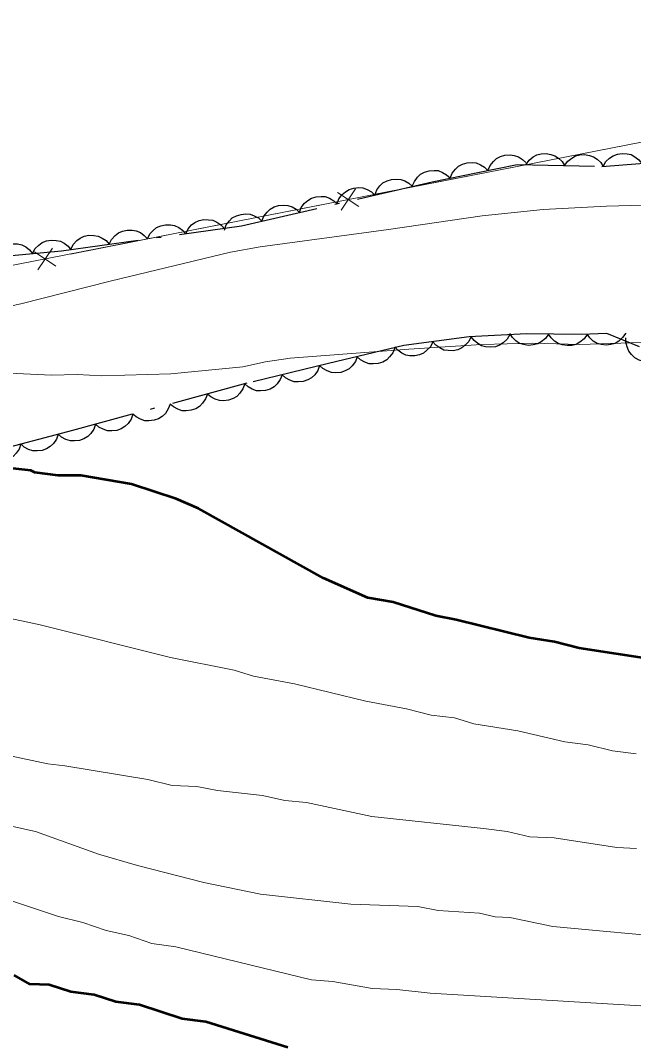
# Model space of a CAD drawing. Extents: x 356765 to 358572, y 5103174 to 5104650.
# Drawn here: x 357406.03 to 357429.84, y 5103649.92 to 5103689.59 of the extents above; entities that cross this region are included whole.
import ezdxf

# ---------------------------------------------------------------- set-up
doc = ezdxf.new("R2010")
doc.units = 0
doc.header["$LTSCALE"] = 0.6
doc.linetypes.add('DOT_DASHED', pattern=[7.7, 5, -1.2, 0.3, -1.2])
for name, color, linetype, lineweight in [('1', 7, 'Continuous', 53), ('2', 7, 'Continuous', 13), ('37', 7, 'Continuous', 13), ('44', 7, 'Continuous', 25)]:
    doc.layers.add(name, color=color, linetype=linetype, lineweight=lineweight)

msp = doc.modelspace()

# ---------------------------------------------------------------- linework, layer by layer
at = {"layer": '1'}
for points in [[(357430.61, 5103664.77), (357427.73, 5103665.21), (357426.78, 5103665.45), (357425.79, 5103665.61), (357422.96, 5103666.31), (357422.16, 5103666.46), (357420.51, 5103667), (357419.52, 5103667.16), (357417.8, 5103667.93), (357412.95, 5103670.63), (357412.08, 5103671.01), (357410.35, 5103671.58), (357408.38, 5103671.91), (357407.5, 5103671.91), (357406.59, 5103672.03), (357406.44, 5103672.11), (357403.85, 5103672.39)], [(357416.41, 5103649.7), (357413.23, 5103650.69), (357412.31, 5103650.81), (357410.65, 5103651.35), (357409.73, 5103651.47), (357408.9, 5103651.74), (357407.99, 5103651.86), (357407.15, 5103652.13), (357406.39, 5103652.16), (357405.79, 5103652.5)]]:
    msp.add_lwpolyline(points, dxfattribs=at)
at = {"layer": '2'}
for points in [[(357431.16, 5103682.44), (357428.79, 5103682.38), (357426.34, 5103682.25), (357423.96, 5103682.01), (357420.33, 5103681.47), (357415.34, 5103680.8), (357414.19, 5103680.59), (357409.52, 5103679.47), (357406.04, 5103678.58), (357404.91, 5103678.34)], [(357431.74, 5103677.13), (357427.76, 5103677.01), (357425.93, 5103677.06), (357423.94, 5103677), (357421.11, 5103676.83), (357416.51, 5103676.47), (357415.55, 5103676.33), (357414.67, 5103676.14), (357411.87, 5103675.86), (357409.19, 5103675.79), (357408.24, 5103675.84), (357407.24, 5103675.81), (357405.34, 5103675.9)], [(357429.94, 5103661.1), (357429.03, 5103661.22), (357428.08, 5103661.45), (357427.17, 5103661.57), (357425.35, 5103662), (357423.64, 5103662.27), (357422.89, 5103662.5), (357421.98, 5103662.61), (357421.03, 5103662.85), (357419.44, 5103663.15), (357416.68, 5103663.82), (357415.08, 5103664.12), (357414.33, 5103664.35), (357411.86, 5103664.84), (357406.8, 5103666.11), (357403.39, 5103666.84)], [(357404.83, 5103661.2), (357407.1, 5103660.71), (357407.75, 5103660.64), (357410.98, 5103660.11), (357411.93, 5103659.87), (357412.88, 5103659.83), (357413.68, 5103659.68), (357415.43, 5103659.48), (357416.3, 5103659.29), (357417.14, 5103659.21), (357419.68, 5103658.67), (357424.02, 5103658.2), (357424.94, 5103658.08), (357425.81, 5103657.88), (357426.76, 5103657.84), (357429.2, 5103657.46), (357429.96, 5103657.42)], [(357405.74, 5103658.28), (357406.61, 5103658.09), (357409.06, 5103657.21), (357410.58, 5103656.76), (357413.15, 5103656.1), (357415.35, 5103655.65), (357418.86, 5103655.26), (357421.46, 5103655.17), (357422.26, 5103655.02), (357423.86, 5103654.91), (357424.47, 5103654.77), (357425.04, 5103654.74), (357426.71, 5103654.39), (357431.75, 5103653.93)], [(357430.78, 5103651.28), (357421.95, 5103651.81), (357420.65, 5103651.95), (357419.69, 5103651.99), (357418.17, 5103652.26), (357417.33, 5103652.33), (357412.06, 5103653.61), (357411.14, 5103653.73), (357410.24, 5103654.04), (357409.36, 5103654.24), (357408.46, 5103654.55), (357407.51, 5103654.78), (357404.04, 5103655.94)]]:
    msp.add_lwpolyline(points, dxfattribs=at)
at = {"layer": '37'}
for p, q in [((357429.56, 5103684.75), (357424.66, 5103683.79)), ((357424.66, 5103683.79), (357419.75, 5103682.83)), ((357418.35, 5103682.91), (357419.18, 5103682.36)), ((357419.05, 5103683.05), (357418.49, 5103682.22)), ((357417.79, 5103682.44), (357412.88, 5103681.48)), ((357412.88, 5103681.48), (357407.97, 5103680.52)), ((357406.58, 5103680.61), (357407.41, 5103680.05)), ((357407.27, 5103680.75), (357406.71, 5103679.91))]:
    msp.add_line(p, q, dxfattribs=at)
msp.add_lwpolyline([(357389.5, 5103727.57), (357408.99, 5103722.25), (357413.44, 5103721.04), (357416.96, 5103720.09), (357459.82, 5103708.97), (357459.88, 5103708.96), (357455.48, 5103681.88), (357453.27, 5103680.9), (357433.86, 5103685.59), (357369.55, 5103673)], dxfattribs=at)
at = {"layer": '44'}
for points in [[(357424.19, 5103683.77), (357424.27, 5103683.96), (357424.4, 5103684.12), (357424.52, 5103684.23), (357424.68, 5103684.31), (357424.85, 5103684.36), (357425.05, 5103684.37), (357425.21, 5103684.35), (357425.37, 5103684.29), (357425.53, 5103684.19), (357425.66, 5103684.07)], [(357425.66, 5103683.99), (357425.79, 5103684.16), (357425.95, 5103684.29), (357426.09, 5103684.37), (357426.26, 5103684.41), (357426.45, 5103684.42), (357426.63, 5103684.38), (357426.79, 5103684.34), (357426.93, 5103684.24), (357427.07, 5103684.11), (357427.16, 5103683.96)], [(357427.16, 5103683.96), (357427.29, 5103684.13), (357427.45, 5103684.25), (357427.59, 5103684.33), (357427.76, 5103684.37), (357427.94, 5103684.38), (357428.13, 5103684.35), (357428.29, 5103684.3), (357428.43, 5103684.2), (357428.57, 5103684.07), (357428.66, 5103683.92)], [(357428.66, 5103683.92), (357428.77, 5103684.11), (357428.91, 5103684.25), (357429.05, 5103684.34), (357429.22, 5103684.4), (357429.4, 5103684.43), (357429.59, 5103684.41), (357429.75, 5103684.38), (357429.9, 5103684.29), (357430.05, 5103684.18), (357430.16, 5103684.04)], [(357422.72, 5103683.47), (357422.8, 5103683.66), (357422.93, 5103683.82), (357423.05, 5103683.93), (357423.2, 5103684.01), (357423.38, 5103684.06), (357423.57, 5103684.07), (357423.73, 5103684.06), (357423.9, 5103683.99), (357424.06, 5103683.9), (357424.19, 5103683.77)], [(357421.25, 5103683.15), (357421.33, 5103683.34), (357421.45, 5103683.5), (357421.57, 5103683.62), (357421.73, 5103683.7), (357421.9, 5103683.75), (357422.1, 5103683.76), (357422.26, 5103683.76), (357422.42, 5103683.69), (357422.58, 5103683.6), (357422.72, 5103683.48)], [(357419.79, 5103682.81), (357419.87, 5103683.01), (357419.99, 5103683.17), (357420.11, 5103683.28), (357420.27, 5103683.36), (357420.44, 5103683.42), (357420.63, 5103683.43), (357420.8, 5103683.42), (357420.96, 5103683.36), (357421.12, 5103683.27), (357421.25, 5103683.15)], [(357416.87, 5103682.13), (357416.94, 5103682.33), (357417.07, 5103682.49), (357417.19, 5103682.6), (357417.34, 5103682.69), (357417.52, 5103682.74), (357417.71, 5103682.76), (357417.87, 5103682.75), (357418.04, 5103682.69), (357418.2, 5103682.59), (357418.33, 5103682.47)], [(357418.33, 5103682.47), (357418.4, 5103682.67), (357418.53, 5103682.83), (357418.65, 5103682.94), (357418.8, 5103683.03), (357418.98, 5103683.08), (357419.17, 5103683.1), (357419.33, 5103683.09), (357419.5, 5103683.03), (357419.66, 5103682.93), (357419.79, 5103682.81)], [(357415.41, 5103681.79), (357415.48, 5103681.99), (357415.61, 5103682.15), (357415.73, 5103682.26), (357415.88, 5103682.35), (357416.06, 5103682.4), (357416.25, 5103682.42), (357416.41, 5103682.41), (357416.58, 5103682.35), (357416.74, 5103682.26), (357416.87, 5103682.13)], [(357413.95, 5103681.45), (357414.02, 5103681.65), (357414.15, 5103681.81), (357414.26, 5103681.92), (357414.42, 5103682.01), (357414.6, 5103682.06), (357414.79, 5103682.08), (357414.95, 5103682.07), (357415.11, 5103682.01), (357415.28, 5103681.92), (357415.41, 5103681.79)], [(357410.96, 5103681.11), (357411.06, 5103681.3), (357411.19, 5103681.44), (357411.32, 5103681.55), (357411.48, 5103681.62), (357411.67, 5103681.66), (357411.86, 5103681.65), (357412.02, 5103681.63), (357412.18, 5103681.55), (357412.33, 5103681.45), (357412.45, 5103681.31)], [(357412.45, 5103681.31), (357412.54, 5103681.5), (357412.68, 5103681.65), (357412.81, 5103681.75), (357412.97, 5103681.82), (357413.15, 5103681.86), (357413.34, 5103681.85), (357413.5, 5103681.83), (357413.66, 5103681.76), (357413.81, 5103681.65), (357413.94, 5103681.52)], [(357407.99, 5103680.7), (357408.08, 5103680.89), (357408.22, 5103681.04), (357408.35, 5103681.14), (357408.51, 5103681.21), (357408.69, 5103681.25), (357408.88, 5103681.24), (357409.05, 5103681.22), (357409.2, 5103681.14), (357409.36, 5103681.04), (357409.48, 5103680.9)], [(357409.48, 5103680.9), (357409.57, 5103681.09), (357409.71, 5103681.24), (357409.84, 5103681.34), (357410, 5103681.41), (357410.18, 5103681.45), (357410.37, 5103681.45), (357410.53, 5103681.42), (357410.69, 5103681.35), (357410.84, 5103681.24), (357410.96, 5103681.11)], [(357405.01, 5103680.41), (357405.11, 5103680.59), (357405.25, 5103680.73), (357405.38, 5103680.83), (357405.55, 5103680.89), (357405.73, 5103680.92), (357405.92, 5103680.91), (357406.08, 5103680.88), (357406.24, 5103680.8), (357406.38, 5103680.68), (357406.5, 5103680.54)], [(357406.5, 5103680.54), (357406.6, 5103680.73), (357406.75, 5103680.87), (357406.88, 5103680.97), (357407.04, 5103681.03), (357407.22, 5103681.06), (357407.42, 5103681.05), (357407.58, 5103681.02), (357407.73, 5103680.94), (357407.88, 5103680.82), (357407.99, 5103680.68)], [(357423.54, 5103677.31), (357423.45, 5103677.12), (357423.31, 5103676.98), (357423.18, 5103676.87), (357423.02, 5103676.8), (357422.84, 5103676.76), (357422.64, 5103676.77), (357422.48, 5103676.79), (357422.32, 5103676.87), (357422.17, 5103676.98), (357422.05, 5103677.11)], [(357425.04, 5103677.39), (357424.93, 5103677.21), (357424.78, 5103677.07), (357424.64, 5103676.98), (357424.48, 5103676.92), (357424.29, 5103676.9), (357424.1, 5103676.92), (357423.94, 5103676.95), (357423.79, 5103677.04), (357423.65, 5103677.16), (357423.54, 5103677.3)], [(357426.54, 5103677.41), (357426.42, 5103677.24), (357426.26, 5103677.11), (357426.12, 5103677.03), (357425.95, 5103676.99), (357425.76, 5103676.97), (357425.57, 5103677), (357425.42, 5103677.05), (357425.27, 5103677.15), (357425.14, 5103677.28), (357425.04, 5103677.43)], [(357428.04, 5103677.4), (357427.92, 5103677.23), (357427.76, 5103677.1), (357427.62, 5103677.01), (357427.45, 5103676.97), (357427.26, 5103676.96), (357427.07, 5103676.99), (357426.92, 5103677.04), (357426.77, 5103677.13), (357426.64, 5103677.26), (357426.54, 5103677.41)], [(357429.54, 5103677.45), (357429.42, 5103677.28), (357429.27, 5103677.14), (357429.13, 5103677.05), (357428.96, 5103677), (357428.78, 5103676.98), (357428.59, 5103677.01), (357428.43, 5103677.05), (357428.28, 5103677.14), (357428.14, 5103677.26), (357428.04, 5103677.41)], [(357430.79, 5103676.44), (357430.6, 5103676.36), (357430.39, 5103676.34), (357430.23, 5103676.34), (357430.06, 5103676.4), (357429.9, 5103676.49), (357429.76, 5103676.62), (357429.66, 5103676.75), (357429.59, 5103676.91), (357429.54, 5103677.09), (357429.54, 5103677.27)], [(357420.57, 5103676.88), (357420.5, 5103676.68), (357420.37, 5103676.52), (357420.26, 5103676.41), (357420.1, 5103676.32), (357419.93, 5103676.27), (357419.73, 5103676.25), (357419.57, 5103676.26), (357419.41, 5103676.32), (357419.24, 5103676.41), (357419.11, 5103676.53)], [(357422.05, 5103677.11), (357421.96, 5103676.92), (357421.82, 5103676.78), (357421.69, 5103676.67), (357421.53, 5103676.61), (357421.35, 5103676.57), (357421.16, 5103676.57), (357421, 5103676.59), (357420.84, 5103676.67), (357420.69, 5103676.78), (357420.57, 5103676.91)], [(357419.11, 5103676.53), (357419.04, 5103676.34), (357418.91, 5103676.18), (357418.8, 5103676.06), (357418.64, 5103675.98), (357418.47, 5103675.92), (357418.27, 5103675.91), (357418.11, 5103675.92), (357417.95, 5103675.98), (357417.78, 5103676.07), (357417.65, 5103676.19)], [(357417.65, 5103676.19), (357417.58, 5103675.99), (357417.46, 5103675.83), (357417.34, 5103675.71), (357417.19, 5103675.63), (357417.01, 5103675.57), (357416.82, 5103675.56), (357416.66, 5103675.56), (357416.49, 5103675.62), (357416.33, 5103675.71), (357416.2, 5103675.83)], [(357416.2, 5103675.83), (357416.12, 5103675.64), (357416, 5103675.48), (357415.88, 5103675.36), (357415.73, 5103675.27), (357415.55, 5103675.22), (357415.36, 5103675.2), (357415.2, 5103675.21), (357415.03, 5103675.27), (357414.87, 5103675.36), (357414.74, 5103675.48)], [(357414.74, 5103675.48), (357414.67, 5103675.28), (357414.55, 5103675.11), (357414.44, 5103674.99), (357414.29, 5103674.91), (357414.11, 5103674.84), (357413.92, 5103674.82), (357413.76, 5103674.83), (357413.59, 5103674.88), (357413.43, 5103674.97), (357413.29, 5103675.08)], [(357413.29, 5103675.08), (357413.22, 5103674.89), (357413.1, 5103674.72), (357412.99, 5103674.6), (357412.84, 5103674.51), (357412.66, 5103674.45), (357412.47, 5103674.43), (357412.31, 5103674.43), (357412.14, 5103674.49), (357411.98, 5103674.58), (357411.84, 5103674.69)], [(357411.84, 5103674.69), (357411.77, 5103674.5), (357411.66, 5103674.33), (357411.54, 5103674.21), (357411.39, 5103674.12), (357411.22, 5103674.06), (357411.02, 5103674.04), (357410.86, 5103674.04), (357410.69, 5103674.1), (357410.53, 5103674.19), (357410.39, 5103674.3)], [(357410.39, 5103674.3), (357410.33, 5103674.11), (357410.21, 5103673.94), (357410.09, 5103673.82), (357409.94, 5103673.73), (357409.77, 5103673.67), (357409.58, 5103673.65), (357409.41, 5103673.65), (357409.25, 5103673.71), (357409.08, 5103673.79), (357408.95, 5103673.91)], [(357408.95, 5103673.91), (357408.88, 5103673.71), (357408.76, 5103673.55), (357408.65, 5103673.43), (357408.49, 5103673.34), (357408.32, 5103673.28), (357408.13, 5103673.26), (357407.97, 5103673.26), (357407.8, 5103673.32), (357407.63, 5103673.4), (357407.5, 5103673.52)], [(357407.5, 5103673.52), (357407.43, 5103673.33), (357407.31, 5103673.16), (357407.19, 5103673.04), (357407.04, 5103672.95), (357406.87, 5103672.89), (357406.68, 5103672.87), (357406.51, 5103672.88), (357406.35, 5103672.93), (357406.18, 5103673.02), (357406.05, 5103673.14)], [(357406.05, 5103673.14), (357405.98, 5103672.94), (357405.86, 5103672.78), (357405.75, 5103672.66), (357405.59, 5103672.57), (357405.42, 5103672.51), (357405.23, 5103672.49), (357405.06, 5103672.49), (357404.9, 5103672.55), (357404.73, 5103672.63), (357404.6, 5103672.75)]]:
    msp.add_lwpolyline(points, dxfattribs=at)
at = {"layer": '44', "linetype": 'DOT_DASHED'}
for points in [[(357404.95, 5103680.4), (357407.63, 5103680.65), (357414.62, 5103681.61), (357419.78, 5103682.81), (357422.02, 5103683.32), (357423.79, 5103683.69), (357425.33, 5103684), (357428.61, 5103683.92), (357432.29, 5103684.2)], [(357430.08, 5103676.91), (357428.81, 5103677.43), (357427.81, 5103677.4), (357425.68, 5103677.42), (357423.46, 5103677.3), (357420.92, 5103676.96), (357417.99, 5103676.27), (357414.83, 5103675.5), (357408.05, 5103673.67), (357403.35, 5103672.42), (357397.87, 5103670.83), (357393.21, 5103668.41), (357391.26, 5103667.01), (357390.19, 5103664.9), (357390.28, 5103663.12), (357394.07, 5103655.63), (357396.14, 5103652.78), (357398.01, 5103651.36), (357400.73, 5103650.06), (357403.96, 5103648.45)]]:
    msp.add_lwpolyline(points, dxfattribs=at)

doc.saveas('drawing.dxf')
